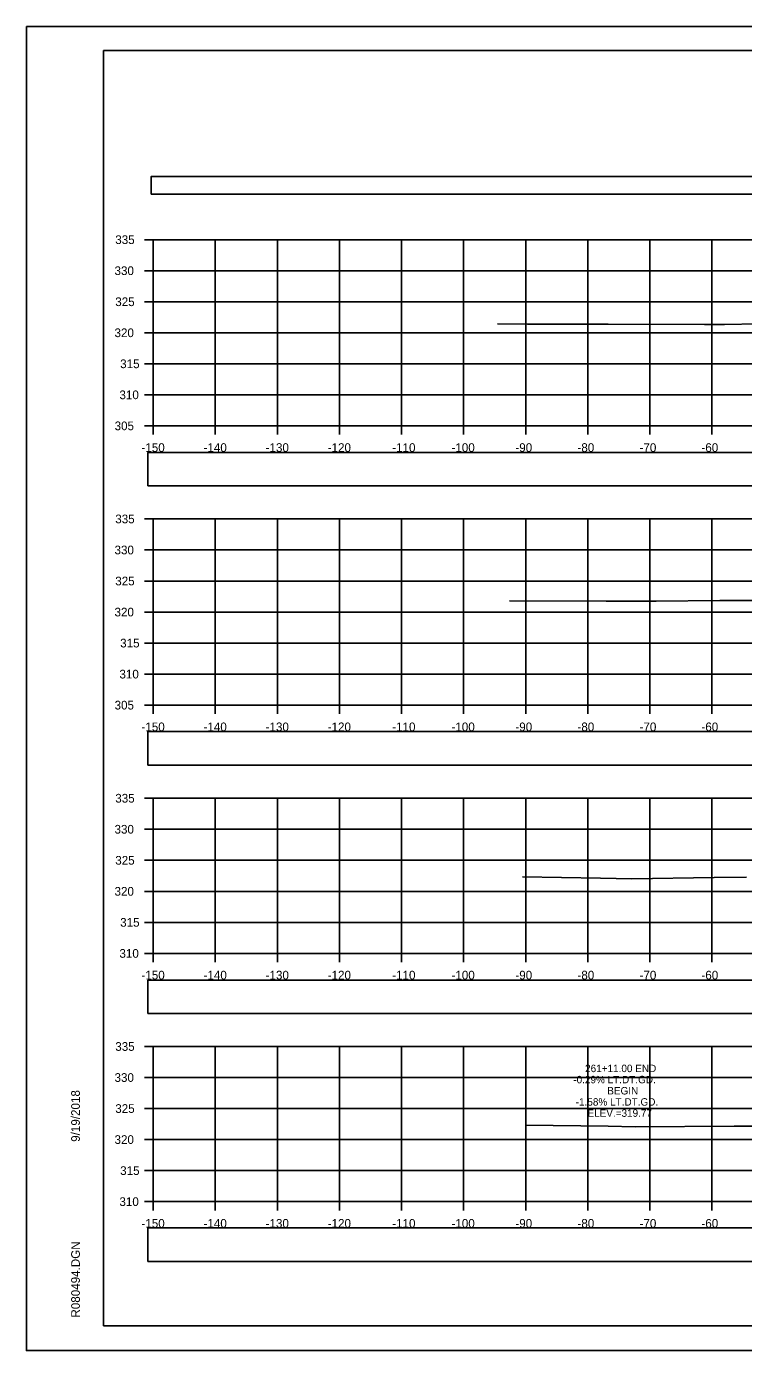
# Model space of a CAD drawing. Extents: x 1376273 to 1384221, y 378927 to 384592.
# Drawn here: x 1380387.4 to 1380502.9, y 382458.6 to 382671.9 of the extents above; entities that cross this region are included whole.
import ezdxf

# ---------------------------------------------------------------- set-up
doc = ezdxf.new("R2010")
doc.units = 0
for name, color, linetype in [('R_Axis', 7, 'Continuous'), ('R_Axis Annot', 7, 'Continuous'), ('R_Border', 7, 'Continuous'), ('R_Exist Surface', 7, 'Continuous'), ('R_Grid', 7, 'Continuous'), ('R_No Plot', 7, 'Continuous'), ('R_Xsect Elev', 7, 'Continuous')]:
    doc.layers.add(name, color=color, linetype=linetype)

msp = doc.modelspace()

# ---------------------------------------------------------------- linework, layer by layer
at = {"layer": 'R_Axis'}
for p, q in [((1380406.44, 382637.54), (1380407.84, 382637.54)), ((1380407.84, 382607.54), (1380407.84, 382637.54)), ((1380406.44, 382632.54), (1380407.84, 382632.54)), ((1380406.44, 382627.54), (1380407.84, 382627.54)), ((1380406.44, 382622.54), (1380407.84, 382622.54)), ((1380406.44, 382617.54), (1380407.84, 382617.54)), ((1380406.44, 382612.54), (1380407.84, 382612.54)), ((1380406.44, 382607.54), (1380407.84, 382607.54)), ((1380407.84, 382607.54), (1380707.84, 382607.54)), ((1380407.84, 382606.14), (1380407.84, 382607.54)), ((1380417.84, 382606.14), (1380417.84, 382607.54)), ((1380427.84, 382606.14), (1380427.84, 382607.54)), ((1380437.84, 382606.14), (1380437.84, 382607.54)), ((1380447.84, 382606.14), (1380447.84, 382607.54)), ((1380457.84, 382606.14), (1380457.84, 382607.54)), ((1380467.84, 382606.14), (1380467.84, 382607.54)), ((1380477.84, 382606.14), (1380477.84, 382607.54)), ((1380487.84, 382606.14), (1380487.84, 382607.54)), ((1380497.84, 382606.14), (1380497.84, 382607.54)), ((1380406.44, 382592.54), (1380407.84, 382592.54)), ((1380407.84, 382562.54), (1380407.84, 382592.54)), ((1380406.44, 382587.54), (1380407.84, 382587.54)), ((1380406.44, 382582.54), (1380407.84, 382582.54)), ((1380406.44, 382577.54), (1380407.84, 382577.54)), ((1380406.44, 382572.54), (1380407.84, 382572.54)), ((1380406.44, 382567.54), (1380407.84, 382567.54)), ((1380406.44, 382562.54), (1380407.84, 382562.54)), ((1380407.84, 382562.54), (1380707.84, 382562.54)), ((1380407.84, 382561.14), (1380407.84, 382562.54)), ((1380417.84, 382561.14), (1380417.84, 382562.54)), ((1380427.84, 382561.14), (1380427.84, 382562.54)), ((1380437.84, 382561.14), (1380437.84, 382562.54)), ((1380447.84, 382561.14), (1380447.84, 382562.54)), ((1380457.84, 382561.14), (1380457.84, 382562.54)), ((1380467.84, 382561.14), (1380467.84, 382562.54)), ((1380477.84, 382561.14), (1380477.84, 382562.54)), ((1380487.84, 382561.14), (1380487.84, 382562.54)), ((1380497.84, 382561.14), (1380497.84, 382562.54)), ((1380406.44, 382547.54), (1380407.84, 382547.54)), ((1380407.84, 382522.54), (1380407.84, 382547.54)), ((1380406.44, 382542.54), (1380407.84, 382542.54)), ((1380406.44, 382537.54), (1380407.84, 382537.54)), ((1380406.44, 382532.54), (1380407.84, 382532.54)), ((1380406.44, 382527.54), (1380407.84, 382527.54)), ((1380406.44, 382522.54), (1380407.84, 382522.54)), ((1380407.84, 382522.54), (1380707.84, 382522.54)), ((1380407.84, 382521.14), (1380407.84, 382522.54)), ((1380417.84, 382521.14), (1380417.84, 382522.54)), ((1380427.84, 382521.14), (1380427.84, 382522.54)), ((1380437.84, 382521.14), (1380437.84, 382522.54)), ((1380447.84, 382521.14), (1380447.84, 382522.54)), ((1380457.84, 382521.14), (1380457.84, 382522.54)), ((1380467.84, 382521.14), (1380467.84, 382522.54)), ((1380477.84, 382521.14), (1380477.84, 382522.54)), ((1380487.84, 382521.14), (1380487.84, 382522.54)), ((1380497.84, 382521.14), (1380497.84, 382522.54)), ((1380406.44, 382507.54), (1380407.84, 382507.54)), ((1380407.84, 382482.54), (1380407.84, 382507.54)), ((1380406.44, 382502.54), (1380407.84, 382502.54)), ((1380406.44, 382497.54), (1380407.84, 382497.54)), ((1380406.44, 382492.54), (1380407.84, 382492.54)), ((1380406.44, 382487.54), (1380407.84, 382487.54)), ((1380406.44, 382482.54), (1380407.84, 382482.54)), ((1380407.84, 382482.54), (1380707.84, 382482.54)), ((1380407.84, 382481.14), (1380407.84, 382482.54)), ((1380417.84, 382481.14), (1380417.84, 382482.54)), ((1380427.84, 382481.14), (1380427.84, 382482.54)), ((1380437.84, 382481.14), (1380437.84, 382482.54)), ((1380447.84, 382481.14), (1380447.84, 382482.54)), ((1380457.84, 382481.14), (1380457.84, 382482.54)), ((1380467.84, 382481.14), (1380467.84, 382482.54)), ((1380477.84, 382481.14), (1380477.84, 382482.54)), ((1380487.84, 382481.14), (1380487.84, 382482.54)), ((1380497.84, 382481.14), (1380497.84, 382482.54))]:
    msp.add_line(p, q, dxfattribs=at)
at = {"layer": 'R_Axis Annot'}
for points in [[(1380407.51, 382644.89), (1380709.31, 382644.89), (1380709.31, 382647.71), (1380407.51, 382647.71)], [(1380406.99, 382597.86), (1380708.68, 382597.86), (1380708.68, 382603.27), (1380406.99, 382603.27)], [(1380406.99, 382552.88), (1380708.68, 382552.88), (1380708.68, 382558.29), (1380406.99, 382558.29)], [(1380406.99, 382512.84), (1380708.68, 382512.84), (1380708.68, 382518.25), (1380406.99, 382518.25)], [(1380406.99, 382472.89), (1380708.68, 382472.89), (1380708.68, 382478.3), (1380406.99, 382478.3)]]:
    msp.add_lwpolyline(points, close=True, dxfattribs=at)
at = {"layer": 'R_Border'}
for p, q in [((1380399.84, 382668), (1380716.02, 382668)), ((1380399.84, 382462.54), (1380399.84, 382668)), ((1380399.84, 382462.54), (1380399.84, 382462.54)), ((1380716.02, 382462.54), (1380399.84, 382462.54))]:
    msp.add_line(p, q, dxfattribs=at)
at = {"layer": 'R_Exist Surface'}
for points in [[(1380463.28, 382623.97), (1380468.14, 382623.95), (1380481.14, 382623.92), (1380496.63, 382623.87), (1380499.89, 382623.87), (1380505.37, 382624)], [(1380465.21, 382579.34), (1380480.83, 382579.28), (1380481.89, 382579.27), (1380488.84, 382579.32), (1380499.09, 382579.39), (1380500.91, 382579.39), (1380502.04, 382579.41), (1380516.31, 382579.39)], [(1380467.33, 382534.88), (1380479.87, 382534.66), (1380484.94, 382534.58), (1380498.21, 382534.78), (1380503.43, 382534.82)], [(1380467.87, 382494.89), (1380481.13, 382494.68), (1380485.46, 382494.62), (1380501.42, 382494.71), (1380504.44, 382494.72)]]:
    msp.add_lwpolyline(points, dxfattribs=at)
at = {"layer": 'R_Grid'}
for p, q in [((1380407.84, 382637.54), (1380707.84, 382637.54)), ((1380407.84, 382607.54), (1380407.84, 382637.54)), ((1380417.84, 382607.54), (1380417.84, 382637.54)), ((1380427.84, 382607.54), (1380427.84, 382637.54)), ((1380437.84, 382607.54), (1380437.84, 382637.54)), ((1380447.84, 382607.54), (1380447.84, 382637.54)), ((1380457.84, 382607.54), (1380457.84, 382637.54)), ((1380467.84, 382607.54), (1380467.84, 382637.54)), ((1380477.84, 382607.54), (1380477.84, 382637.54)), ((1380487.84, 382607.54), (1380487.84, 382637.54)), ((1380497.84, 382607.54), (1380497.84, 382637.54)), ((1380407.84, 382632.54), (1380707.84, 382632.54)), ((1380407.84, 382627.54), (1380707.84, 382627.54)), ((1380407.84, 382622.54), (1380707.84, 382622.54)), ((1380407.84, 382617.54), (1380707.84, 382617.54)), ((1380407.84, 382612.54), (1380707.84, 382612.54)), ((1380407.84, 382607.54), (1380707.84, 382607.54)), ((1380407.84, 382592.54), (1380707.84, 382592.54)), ((1380407.84, 382562.54), (1380407.84, 382592.54)), ((1380417.84, 382562.54), (1380417.84, 382592.54)), ((1380427.84, 382562.54), (1380427.84, 382592.54)), ((1380437.84, 382562.54), (1380437.84, 382592.54)), ((1380447.84, 382562.54), (1380447.84, 382592.54)), ((1380457.84, 382562.54), (1380457.84, 382592.54)), ((1380467.84, 382562.54), (1380467.84, 382592.54)), ((1380477.84, 382562.54), (1380477.84, 382592.54)), ((1380487.84, 382562.54), (1380487.84, 382592.54)), ((1380497.84, 382562.54), (1380497.84, 382592.54)), ((1380407.84, 382587.54), (1380707.84, 382587.54)), ((1380407.84, 382582.54), (1380707.84, 382582.54)), ((1380407.84, 382577.54), (1380707.84, 382577.54)), ((1380407.84, 382572.54), (1380707.84, 382572.54)), ((1380407.84, 382567.54), (1380707.84, 382567.54)), ((1380407.84, 382562.54), (1380707.84, 382562.54)), ((1380407.84, 382547.54), (1380707.84, 382547.54)), ((1380407.84, 382522.54), (1380407.84, 382547.54)), ((1380417.84, 382522.54), (1380417.84, 382547.54)), ((1380427.84, 382522.54), (1380427.84, 382547.54)), ((1380437.84, 382522.54), (1380437.84, 382547.54)), ((1380447.84, 382522.54), (1380447.84, 382547.54)), ((1380457.84, 382522.54), (1380457.84, 382547.54)), ((1380467.84, 382522.54), (1380467.84, 382547.54)), ((1380477.84, 382522.54), (1380477.84, 382547.54)), ((1380487.84, 382522.54), (1380487.84, 382547.54)), ((1380497.84, 382522.54), (1380497.84, 382547.54)), ((1380407.84, 382542.54), (1380707.84, 382542.54)), ((1380407.84, 382537.54), (1380707.84, 382537.54)), ((1380407.84, 382532.54), (1380707.84, 382532.54)), ((1380407.84, 382527.54), (1380707.84, 382527.54)), ((1380407.84, 382522.54), (1380707.84, 382522.54)), ((1380407.84, 382507.54), (1380707.84, 382507.54)), ((1380407.84, 382482.54), (1380407.84, 382507.54)), ((1380417.84, 382482.54), (1380417.84, 382507.54)), ((1380427.84, 382482.54), (1380427.84, 382507.54)), ((1380437.84, 382482.54), (1380437.84, 382507.54)), ((1380447.84, 382482.54), (1380447.84, 382507.54)), ((1380457.84, 382482.54), (1380457.84, 382507.54)), ((1380467.84, 382482.54), (1380467.84, 382507.54)), ((1380477.84, 382482.54), (1380477.84, 382507.54)), ((1380487.84, 382482.54), (1380487.84, 382507.54)), ((1380497.84, 382482.54), (1380497.84, 382507.54)), ((1380407.84, 382502.54), (1380707.84, 382502.54)), ((1380407.84, 382497.54), (1380707.84, 382497.54)), ((1380407.84, 382492.54), (1380707.84, 382492.54)), ((1380407.84, 382487.54), (1380707.84, 382487.54)), ((1380407.84, 382482.54), (1380707.84, 382482.54))]:
    msp.add_line(p, q, dxfattribs=at)
at = {"layer": 'R_No Plot'}
for p, q in [((1380387.44, 382671.89), (1380720.77, 382671.89)), ((1380387.44, 382458.56), (1380720.77, 382458.56))]:
    msp.add_line(p, q, dxfattribs=at)
for points in [[(1380387.43, 382671.89), (1380720.77, 382671.89), (1380720.77, 382458.55), (1380387.43, 382458.55)], [(1380633.76, 382668), (1380633.76, 382658.12), (1380669.49, 382658.12), (1380669.49, 382655.2), (1380692.69, 382655.2), (1380692.69, 382630.86), (1380716.02, 382630.86), (1380716.02, 382462.54), (1380399.84, 382462.54), (1380399.84, 382668)]]:
    msp.add_lwpolyline(points, close=True, dxfattribs=at)

# ---------------------------------------------------------------- texts
at = {"layer": 'R_Axis Annot'}
for s, p in [('335', (1380401.73, 382636.84)), ('330', (1380401.61, 382631.84)), ('325', (1380401.73, 382626.84)), ('320', (1380401.61, 382621.84)), ('315', (1380402.52, 382616.84)), ('310', (1380402.4, 382611.84)), ('305', (1380401.62, 382606.84)), ('-150', (1380405.95, 382603.34)), ('-140', (1380415.95, 382603.34)), ('-130', (1380425.95, 382603.34)), ('-120', (1380435.95, 382603.34)), ('-110', (1380446.34, 382603.34)), ('-100', (1380455.89, 382603.34)), ('-90', (1380466.18, 382603.34)), ('-80', (1380476.18, 382603.34)), ('-70', (1380486.18, 382603.34)), ('-60', (1380496.15, 382603.34)), ('335', (1380401.73, 382591.84)), ('330', (1380401.61, 382586.84)), ('325', (1380401.73, 382581.84)), ('320', (1380401.61, 382576.84)), ('315', (1380402.52, 382571.84)), ('310', (1380402.4, 382566.84)), ('305', (1380401.62, 382561.84)), ('-150', (1380405.95, 382558.34)), ('-140', (1380415.95, 382558.34)), ('-130', (1380425.95, 382558.34)), ('-120', (1380435.95, 382558.34)), ('-110', (1380446.34, 382558.34)), ('-100', (1380455.89, 382558.34)), ('-90', (1380466.18, 382558.34)), ('-80', (1380476.18, 382558.34)), ('-70', (1380486.18, 382558.34)), ('-60', (1380496.15, 382558.34)), ('335', (1380401.73, 382546.84)), ('330', (1380401.61, 382541.84)), ('325', (1380401.73, 382536.84)), ('320', (1380401.61, 382531.84)), ('315', (1380402.52, 382526.84)), ('310', (1380402.4, 382521.84)), ('-150', (1380405.95, 382518.34)), ('-140', (1380415.95, 382518.34)), ('-130', (1380425.95, 382518.34)), ('-120', (1380435.95, 382518.34)), ('-110', (1380446.34, 382518.34)), ('-100', (1380455.89, 382518.34)), ('-90', (1380466.18, 382518.34)), ('-80', (1380476.18, 382518.34)), ('-70', (1380486.18, 382518.34)), ('-60', (1380496.15, 382518.34)), ('335', (1380401.73, 382506.84)), ('330', (1380401.61, 382501.84)), ('325', (1380401.73, 382496.84)), ('320', (1380401.61, 382491.84)), ('315', (1380402.52, 382486.84)), ('310', (1380402.4, 382481.84)), ('-150', (1380405.95, 382478.34)), ('-140', (1380415.95, 382478.34)), ('-130', (1380425.95, 382478.34)), ('-120', (1380435.95, 382478.34)), ('-110', (1380446.34, 382478.34)), ('-100', (1380455.89, 382478.34)), ('-90', (1380466.18, 382478.34)), ('-80', (1380476.18, 382478.34)), ('-70', (1380486.18, 382478.34)), ('-60', (1380496.15, 382478.34))]:
    msp.add_text(s, height=1.4, dxfattribs=at).set_placement(p)
at = {"layer": 'R_Border'}
for s, p in [('9/19/2018', (1380396.03, 382492.18)), ('R080494.DGN', (1380396.03, 382463.86))]:
    msp.add_text(s, height=1.4, rotation=90, dxfattribs=at).set_placement(p)
at = {"layer": 'R_Xsect Elev'}
for s, p in [('261+11.00 END', (1380477.41, 382503.41)), ('-0.29% LT.DT.GD.', (1380475.51, 382501.61)), ('BEGIN', (1380480.98, 382499.81)), ('-1.58% LT.DT.GD.', (1380475.9, 382498.01)), ('ELEV.=319.77', (1380477.79, 382496.21))]:
    msp.add_text(s, height=1.2, rotation=360, dxfattribs=at).set_placement(p)

doc.saveas('drawing.dxf')
